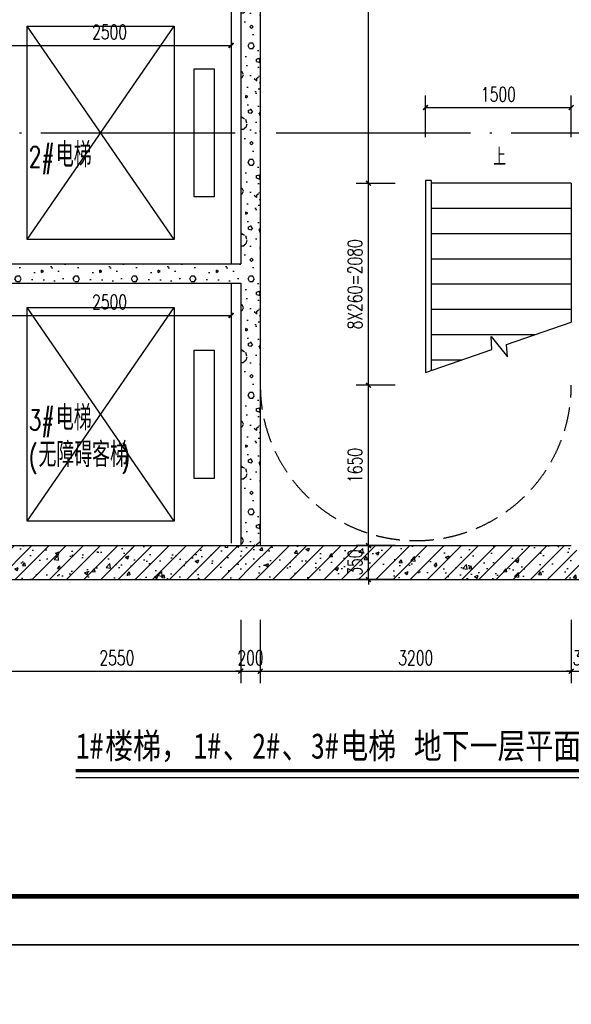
# Model space of a CAD drawing. Extents: x 797781 to 1255204, y 21234 to 1024248.
# Tile 853 of 1056: x 1157361 to 1163036, y 574701 to 584842. Entities that reach past the tile are written whole.
import ezdxf

# ---------------------------------------------------------------- set-up
doc = ezdxf.new("R2010")
doc.units = 0
doc.header["$LTSCALE"] = 1000
doc.header["$MEASUREMENT"] = 0
doc.linetypes.add('230303生产综合楼-平面图_t8$0$DASH', pattern=[0.35, 0.25, -0.1])
doc.linetypes.add('230303生产综合楼-平面图_t8$0$DOTE', pattern=[2.42, 2, -0.2, 0.02, -0.2])
for name, color, linetype in [('230303生产综合楼-平面图_t8$0$A-PLAN-EVTR', 2, 'Continuous'), ('230303生产综合楼-平面图_t8$0$AXIS', 3, 'Continuous'), ('230303生产综合楼-平面图_t8$0$DIM_SYMB', 3, 'Continuous'), ('230303生产综合楼-平面图_t8$0$DOTE', 1, '230303生产综合楼-平面图_t8$0$DOTE'), ('230303生产综合楼-平面图_t8$0$H-楼板留洞', 6, 'Continuous'), ('230303生产综合楼-平面图_t8$0$PUB_DIM', 3, 'Continuous'), ('230303生产综合楼-平面图_t8$0$PUB_HATCH', 8, 'Continuous'), ('230303生产综合楼-平面图_t8$0$PUB_TEXT', 7, 'Continuous'), ('230303生产综合楼-平面图_t8$0$STAIR', 2, 'Continuous'), ('230303生产综合楼-平面图_t8$0$WALL', 40, 'Continuous'), ('230303生产综合楼-平面图_t8$0$轮廓', 2, 'Continuous'), ('PUB_DIM', 3, 'Continuous'), ('PUB_TEXT', 7, 'Continuous'), ('PUB_TITLE', 4, 'Continuous')]:
    doc.layers.add(name, color=color, linetype=linetype)
doc.styles.add('230303生产综合楼-平面图_t8$0$-黑体', font='simhei.ttf', dxfattribs={"width": 0.8})
doc.styles.add('230303生产综合楼-平面图_t8$0$_TCH_DIM', font='SIMPLEX', dxfattribs={"bigfont": 'GBCBIG'})
doc.styles.add('230303生产综合楼-平面图_T8$0$_TCH_DIM_T3', font='SIMPLEX', dxfattribs={"width": 0.705882, "bigfont": 'GBCBIG'})
doc.styles.add('_TCH_DIM_T3', font='SIMPLEX', dxfattribs={"width": 0.705882, "bigfont": 'GBCBIG'})
doc.dimstyles.new('230303生产综合楼-平面图_T8$0$_TCH_ARCH&&50', dxfattribs={"dimtxt": 148.75, "dimasz": 50, "dimexe": 125, "dimexo": 150, "dimgap": 63.125, "dimtad": 1, "dimdec": 0, "dimzin": 0, "dimdsep": 46, "dimtxsty": '230303生产综合楼-平面图_T8$0$_TCH_DIM_T3', "dimblk": '230303生产综合楼-平面图_t8$0$_ArchTick', "dimcen": 0.09, "dimclrt": 7, "dimazin": 2, "dimtfac": 1, "dimtdec": 0, "dimtix": 1, "dimtmove": 2, "dimatfit": 3, "dimfxl": 1, "dimtolj": 1, "dimtzin": 0, "dimarcsym": 0})
doc.dimstyles.new('_TCH_ARCH&&50', dxfattribs={"dimtxt": 148.75, "dimasz": 50, "dimexe": 125, "dimexo": 150, "dimgap": 63.125, "dimtad": 1, "dimdec": 0, "dimzin": 0, "dimdsep": 46, "dimtxsty": '_TCH_DIM_T3', "dimblk": 'ARCHTICK', "dimcen": 0.09, "dimclrt": 7, "dimazin": 2, "dimtfac": 1, "dimtdec": 0, "dimtix": 1, "dimtmove": 2, "dimatfit": 3, "dimfxl": 1, "dimtolj": 1, "dimtzin": 0, "dimarcsym": 0})
pattern_1 = [(45, (0, 0), (-88.388348, 88.388348), []), (50, (0, 0), (358.63009, -31.37607), [37.5, -412.5]), (355, (0, 0), (-69.37567, 376.09607), [30, -330]), (100.4514, (29.9, -2.6), (289.25469, 344.71977), [31.8701, -350.57106]), (46.1842, (0, 100), (533.62052, -82.7595), [56.25, -618.75]), (96.6356, (44.47, 93.1), (467.33135, 487.05894), [47.80514, -525.8565]), (351.1842, (0, 100), (467.33097, 487.0593), [45, -495]), (21, (50, 75), (298.453526, -201.309445), [37.5, -412.5]), (326, (50, 75), (121.65767, 362.57502), [30, -330]), (71.4514, (74.87, 58.22), (420.11131, 161.26525), [31.8701, -350.57106]), (37.5, (0, 0), (6.079928, 166.446927), [0, -326, 0, -335, 0, -331.25]), (7.5, (0, 0), (131.534769, 197.205856), [0, -191, 0, -318.5, 0, -126.25]), (327.5, (-111.5, 0), (266.911218, -11.277436), [0, -125, 0, -390, 0, -517.5]), (317.5, (-161.5, 0), (291.593085, 50.05249), [0, -162.5, 0, -259, 0, -367.5])]
pattern_2 = [(0, (177, -183), (300, 600), [0, -600]), (0, (-174, -264), (300, 600), [0, -600]), (0, (21, -270), (300, 600), [0, -600]), (0, (234, -93), (300, 600), [0, -600]), (0, (-15, -300), (300, 600), [0, -600]), (0, (294, 285), (300, 600), [0, -600]), (0, (111, 237), (300, 600), [0, -600]), (0, (207, 162), (300, 600), [0, -600]), (0, (-282, 150), (300, 600), [0, -600]), (0, (12, 123), (300, 600), [0, -600]), (0, (-102, -30), (300, 600), [0, -600]), (0, (-96, -255), (300, 600), [0, -600]), (0, (129, -279), (300, 600), [0, -600]), (0, (294, -15), (300, 600), [0, -600]), (0, (-267, -108), (300, 600), [0, -600]), (0, (-216, -6), (300, 600), [0, -600]), (0, (18, -48), (300, 600), [0, -600]), (0, (-66, -135), (300, 600), [0, -600]), (0, (-114, 63), (300, 600), [0, -600]), (0, (-39, 288), (300, 600), [0, -600]), (0, (-243, -234), (300, 600), [0, -600]), (0, (87, 165), (300, 600), [0, -600]), (0, (-192, 174), (300, 600), [0, -600]), (0, (-240, 252), (300, 600), [0, -600]), (130.601294, (257.143, 97.143), (-1499.9999834, 1800.0000079), [26.34155, -11037.111]), (18.434949, (214.29, 108.57), (1499.9999945, 599.9999956), [27.10524, -3767.6279]), (90, (214.3, 82.86), (300, 600), [25.71428, -1174.28565]), (161.565051, (240, 74.29), (-1500.0000076, 599.999955), [27.10524, -3767.6279]), (53.130102, (240, 74.29), (300.000001, 600), [28.57143, -2971.4285]), (135, (262.86, -231.43), (-300.000036, 599.99996), [24.24366, -1672.8126]), (45, (228.57, -231.43), (299.999998, 599.999998), [24.24366, -1672.8126]), (135, (245.71, -248.57), (-300.000036, 599.99996), [24.24366, -1672.8126]), (45, (245.71, -248.57), (299.999998, 599.999998), [24.24366, -1672.8126]), (116.56505, (-25.7, 171.43), (-5e-05, 1199.99997), [31.94383, -638.8765]), (180, (-40, 200), (-300, 600), [34.28572, -565.71425]), (63.43495, (-88.57, 171.43), (3e-06, 1200), [31.94383, -638.8765]), (116.56505, (-74.3, 142.86), (-5e-05, 1199.99997), [31.94383, -638.8765]), (0, (-74.3, 142.86), (300, 600), [34.28572, -565.71425]), (63.43495, (-40, 142.86), (3e-06, 1200), [31.94383, -638.8765]), (107.102728, (200, -31.429), (-899.9999656, 3000.00000484), [38.86135, -16282.9025]), (143.972626, (188.57, 5.714), (-5699.9999277, 4199.9999952), [38.86135, -8122.02]), (180, (157.14, 28.6), (-300, 600), [37.14286, -562.8571]), (36.0273733, (88.57, 5.714), (5699.9999579, 4199.9999547), [38.86135, -8122.02]), (71.565051, (77.14, -28.57), (900.0000046, 2999.999995), [36.14032, -3758.5928]), (107.102728, (88.571, -65.714), (-899.9999656, 3000.00000484), [38.86135, -16282.9025]), (143.972626, (120, -88.57), (-5699.9999277, 4199.9999952), [38.86135, -8122.02]), (0, (120, -88.6), (300, 600), [37.14286, -562.8571]), (36.0273733, (157.143, -88.57), (5699.9999579, 4199.9999547), [38.86135, -8122.02]), (71.565051, (188.57, -65.71), (900.0000046, 2999.999995), [36.14032, -3758.5928]), (150.255118, (205.714, 248.57), (-900.000002, 599.9999926), [23.03502, -4814.3196]), (90, (185.7, 237.14), (300, 600), [22.85714, -1177.14275]), (29.744881, (185.714, 237.14), (900.0000005, 599.999997), [23.03502, -4814.3196]), (116.56505, (65.7, -177.14), (-5e-05, 1199.99997), [31.94383, -638.8765]), (168.690067, (51.43, -148.57), (-2700.000002, 599.999985), [29.13725, -6089.6855]), (41.185925, (0, -162.857), (7499.99995456, 6599.9999423), [30.37184, -12725.802]), (90, (0, -191.43), (300, 600), [28.57143, -1171.4285]), (138.814074, (22.857, -211.429), (-7499.9998667, 6600.00004204), [30.37184, -12725.802]), (16.6992442, (22.857, -211.429), (9899.9999255, 2999.9999686), [29.82945, -12498.5375]), (60.945396, (51.43, -202.857), (299.9999992, 599.9999947), [29.41609, -12325.3395]), (109.983106, (-185.714, 74.286), (-1500.00000565, 4199.9999889), [33.442, -14012.1975]), (155.556045, (-197.143, 105.714), (-3900.00001487, 1799.9999626), [34.52299, -14465.1315]), (24.4439547, (-260, 105.714), (3900.00000195, 1799.99999134), [34.52299, -14465.1315]), (70.0168934, (-271.429, 74.286), (1500.0000045, 4199.9999896), [33.442, -14012.1975]), (109.983106, (-260, 42.857), (-1500.00000565, 4199.9999889), [33.442, -14012.1975]), (160.016893, (-228.57, 31.43), (-1500.0000009, 599.9999727), [33.442, -6989.3775]), (19.9831065, (-228.57, 31.43), (1499.9999918, 599.999999), [33.442, -6989.3775]), (70.0168934, (-197.143, 42.857), (1500.0000045, 4199.9999896), [33.442, -14012.1975]), (122.005383, (37.14, 20), (-300.0000403, 599.9999694), [26.95423, -5633.434]), (18.434949, (-2.86, 34.29), (1499.9999945, 599.9999956), [27.10524, -3767.6279]), (90, (-2.86, 8.57), (300, 600), [25.71428, -1174.28565]), (161.565051, (22.86, 0), (-1500.0000076, 599.999955), [27.10524, -3767.6279]), (54.4623222, (22.857, 0), (2099.999997, 2999.9999955), [24.57807, -10298.2115]), (116.56505, (-137.14, -125.7), (-5e-05, 1199.99997), [31.94383, -638.8765]), (180, (-151.4, -97.14), (-300, 600), [31.42857, -568.5714]), (59.0362434, (-200, -125.714), (300.000001, 599.999997), [33.31973, -6963.822]), (120.963756, (-182.857, -154.286), (-300.000041, 599.9999724), [33.31973, -6963.822]), (0, (-182.86, -154.3), (300, 600), [31.42857, -568.5714]), (63.43495, (-151.43, -154.3), (3e-06, 1200), [31.94383, -638.8765])]

# ---------------------------------------------------------------- blocks, each defined once
blk = doc.blocks.new('_ArchTick')
at = {"color": 0, "linetype": 'ByBlock', "const_width": 0.4}
blk.add_lwpolyline([(-0.5, -0.5), (0.5, 0.5)], dxfattribs=at)
blk = doc.blocks.new('*D2525')
at = {"layer": 'Defpoints', "color": 0, "transparency": 16777216}
for p in [(1157036, 584724), (1159536, 584724), (1159536, 584576)]:
    blk.add_point(p, dxfattribs=at)
at = {"layer": 'PUB_DIM', "color": 0, "lineweight": -2, "transparency": 16777216}
for p, q in [((1157036, 584576), (1159536, 584576)), ((1157036, 584574), (1157036, 584451)), ((1159536, 584574), (1159536, 584451))]:
    blk.add_line(p, q, dxfattribs=at)
at = {"layer": 'PUB_DIM', "color": 0, "lineweight": -2, "transparency": 16777216, "xscale": 50, "yscale": 50, "zscale": 50, "rotation": 180}
blk.add_blockref('_ArchTick', (1157036, 584576), dxfattribs=at)
at = {"layer": 'PUB_DIM', "color": 0, "lineweight": -2, "transparency": 16777216, "xscale": 50, "yscale": 50, "zscale": 50}
blk.add_blockref('_ArchTick', (1159536, 584576), dxfattribs=at)
at = {"layer": 'PUB_DIM', "color": 7, "transparency": 16777216, "insert": (1158286, 584714), "char_height": 148.8, "attachment_point": 5, "style": '_TCH_DIM_T3'}
blk.add_mtext('\\A1;2500', dxfattribs=at)
blk = doc.blocks.new('*D2526')
at = {"layer": 'Defpoints', "color": 0, "transparency": 16777216}
for p in [(1157036, 581943), (1159536, 581943), (1159536, 581796)]:
    blk.add_point(p, dxfattribs=at)
at = {"layer": 'PUB_DIM', "color": 0, "lineweight": -2, "transparency": 16777216}
for p, q in [((1157036, 581796), (1159536, 581796)), ((1157036, 581793), (1157036, 581671)), ((1159536, 581793), (1159536, 581671))]:
    blk.add_line(p, q, dxfattribs=at)
at = {"layer": 'PUB_DIM', "color": 0, "lineweight": -2, "transparency": 16777216, "xscale": 50, "yscale": 50, "zscale": 50, "rotation": 180}
blk.add_blockref('_ArchTick', (1157036, 581796), dxfattribs=at)
at = {"layer": 'PUB_DIM', "color": 0, "lineweight": -2, "transparency": 16777216, "xscale": 50, "yscale": 50, "zscale": 50}
blk.add_blockref('_ArchTick', (1159536, 581796), dxfattribs=at)
at = {"layer": 'PUB_DIM', "color": 7, "transparency": 16777216, "insert": (1158286, 581934), "char_height": 148.8, "attachment_point": 5, "style": '_TCH_DIM_T3'}
blk.add_mtext('\\A1;2500', dxfattribs=at)
blk = doc.blocks.new('230303生产综合楼-平面图_t8$0$_ArchTick')
at = {"color": 0, "linetype": 'ByBlock', "const_width": 0.3}
blk.add_lwpolyline([(-0.5, -0.5), (0.5, 0.5)], dxfattribs=at)
blk = doc.blocks.new('*D3451')
at = {"layer": '230303生产综合楼-平面图_t8$0$PUB_DIM', "color": 0, "lineweight": -2, "transparency": 16777216}
for p, q in [((1161536, 583632), (1161536, 584062)), ((1163036, 583632), (1163036, 584062)), ((1161536, 583937), (1163036, 583937))]:
    blk.add_line(p, q, dxfattribs=at)
at = {"layer": 'Defpoints', "color": 0, "transparency": 16777216}
for p in [(1163036, 583937), (1161536, 583482), (1163036, 583482)]:
    blk.add_point(p, dxfattribs=at)
at = {"layer": '230303生产综合楼-平面图_t8$0$PUB_DIM', "color": 0, "lineweight": -2, "transparency": 16777216, "xscale": 50, "yscale": 50, "zscale": 50, "rotation": 180}
blk.add_blockref('230303生产综合楼-平面图_t8$0$_ArchTick', (1161536, 583937), dxfattribs=at)
at = {"layer": '230303生产综合楼-平面图_t8$0$PUB_DIM', "color": 0, "lineweight": -2, "transparency": 16777216, "xscale": 50, "yscale": 50, "zscale": 50}
blk.add_blockref('230303生产综合楼-平面图_t8$0$_ArchTick', (1163036, 583937), dxfattribs=at)
at = {"layer": '230303生产综合楼-平面图_t8$0$PUB_DIM', "color": 7, "transparency": 16777216, "insert": (1162286, 584074), "char_height": 148.8, "attachment_point": 5, "style": '230303生产综合楼-平面图_T8$0$_TCH_DIM_T3'}
blk.add_mtext('\\A1;1500', dxfattribs=at)
blk = doc.blocks.new('*D3455')
at = {"layer": '230303生产综合楼-平面图_t8$0$PUB_DIM', "color": 0, "lineweight": -2, "transparency": 16777216}
for p, q in [((1161225, 587126), (1160824, 587126)), ((1160949, 583156), (1160949, 587126)), ((1161225, 583156), (1160824, 583156))]:
    blk.add_line(p, q, dxfattribs=at)
at = {"layer": 'Defpoints', "color": 0, "transparency": 16777216}
for p in [(1160949, 587126), (1161375, 587126), (1161375, 583156)]:
    blk.add_point(p, dxfattribs=at)
at = {"layer": '230303生产综合楼-平面图_t8$0$PUB_DIM', "color": 0, "lineweight": -2, "transparency": 16777216, "xscale": 50, "yscale": 50, "zscale": 50}
for p, rotation in [((1160949, 587126), 90), ((1160949, 583156), 270)]:
    blk.add_blockref('230303生产综合楼-平面图_t8$0$_ArchTick', p, dxfattribs=dict(at, rotation=rotation))
at = {"layer": '230303生产综合楼-平面图_t8$0$PUB_DIM', "color": 7, "transparency": 16777216, "insert": (1160811, 585141), "char_height": 148.8, "attachment_point": 5, "rotation": 90, "style": '230303生产综合楼-平面图_T8$0$_TCH_DIM_T3'}
blk.add_mtext('\\A1;3970', dxfattribs=at)
blk = doc.blocks.new('*D3456')
at = {"layer": '230303生产综合楼-平面图_t8$0$PUB_DIM', "color": 0, "lineweight": -2, "transparency": 16777216}
for p, q in [((1161225, 583156), (1160824, 583156)), ((1160949, 581076), (1160949, 583156)), ((1161225, 581076), (1160824, 581076))]:
    blk.add_line(p, q, dxfattribs=at)
at = {"layer": 'Defpoints', "color": 0, "transparency": 16777216}
for p in [(1160949, 583156), (1161375, 583156), (1161375, 581076)]:
    blk.add_point(p, dxfattribs=at)
at = {"layer": '230303生产综合楼-平面图_t8$0$PUB_DIM', "color": 0, "lineweight": -2, "transparency": 16777216, "xscale": 50, "yscale": 50, "zscale": 50}
for p, rotation in [((1160949, 583156), 90), ((1160949, 581076), 270)]:
    blk.add_blockref('230303生产综合楼-平面图_t8$0$_ArchTick', p, dxfattribs=dict(at, rotation=rotation))
at = {"layer": '230303生产综合楼-平面图_t8$0$PUB_DIM', "color": 7, "transparency": 16777216, "insert": (1160811, 582116), "char_height": 148.75, "attachment_point": 5, "rotation": 90, "style": '230303生产综合楼-平面图_T8$0$_TCH_DIM_T3'}
blk.add_mtext('\\A1;8X260=2080', dxfattribs=at)
blk = doc.blocks.new('*D3457')
at = {"layer": '230303生产综合楼-平面图_t8$0$PUB_DIM', "color": 0, "lineweight": -2, "transparency": 16777216}
for p, q in [((1161225, 581076), (1160824, 581076)), ((1160949, 579426), (1160949, 581076)), ((1161225, 579426), (1160824, 579426))]:
    blk.add_line(p, q, dxfattribs=at)
at = {"layer": 'Defpoints', "color": 0, "transparency": 16777216}
for p in [(1160949, 581076), (1161375, 581076), (1161375, 579426)]:
    blk.add_point(p, dxfattribs=at)
at = {"layer": '230303生产综合楼-平面图_t8$0$PUB_DIM', "color": 0, "lineweight": -2, "transparency": 16777216, "xscale": 50, "yscale": 50, "zscale": 50}
for p, rotation in [((1160949, 581076), 90), ((1160949, 579426), 270)]:
    blk.add_blockref('230303生产综合楼-平面图_t8$0$_ArchTick', p, dxfattribs=dict(at, rotation=rotation))
at = {"layer": '230303生产综合楼-平面图_t8$0$PUB_DIM', "color": 7, "transparency": 16777216, "insert": (1160811, 580251), "char_height": 148.8, "attachment_point": 5, "rotation": 90, "style": '230303生产综合楼-平面图_T8$0$_TCH_DIM_T3'}
blk.add_mtext('\\A1;1650', dxfattribs=at)
blk = doc.blocks.new('*D3458')
at = {"layer": '230303生产综合楼-平面图_t8$0$PUB_DIM', "color": 0, "lineweight": -2, "transparency": 16777216}
for p, q in [((1160949, 579426), (1160949, 579476)), ((1161225, 579426), (1160824, 579426)), ((1160949, 579076), (1160949, 579426)), ((1161225, 579076), (1160824, 579076)), ((1160949, 579076), (1160949, 579026))]:
    blk.add_line(p, q, dxfattribs=at)
at = {"layer": 'Defpoints', "color": 0, "transparency": 16777216}
for p in [(1160949, 579426), (1161375, 579426), (1161375, 579076)]:
    blk.add_point(p, dxfattribs=at)
at = {"layer": '230303生产综合楼-平面图_t8$0$PUB_DIM', "color": 0, "lineweight": -2, "transparency": 16777216, "xscale": 50, "yscale": 50, "zscale": 50}
for p, rotation in [((1160949, 579426), 270), ((1160949, 579076), 90)]:
    blk.add_blockref('230303生产综合楼-平面图_t8$0$_ArchTick', p, dxfattribs=dict(at, rotation=rotation))
at = {"layer": '230303生产综合楼-平面图_t8$0$PUB_DIM', "color": 7, "transparency": 16777216, "insert": (1160811, 579251), "char_height": 148.8, "attachment_point": 5, "rotation": 90, "style": '230303生产综合楼-平面图_T8$0$_TCH_DIM_T3'}
blk.add_mtext('\\A1;350', dxfattribs=at)
blk = doc.blocks.new('*D3482')
at = {"layer": '230303生产综合楼-平面图_t8$0$AXIS', "color": 0, "lineweight": -2, "transparency": 16777216}
for p, q in [((1157086, 578661), (1157086, 578007)), ((1159636, 578661), (1159636, 578007)), ((1157086, 578132), (1159636, 578132))]:
    blk.add_line(p, q, dxfattribs=at)
at = {"layer": 'Defpoints', "color": 0, "transparency": 16777216}
for p in [(1157086, 578811), (1159636, 578811), (1159636, 578132)]:
    blk.add_point(p, dxfattribs=at)
at = {"layer": '230303生产综合楼-平面图_t8$0$AXIS', "color": 0, "lineweight": -2, "transparency": 16777216, "xscale": 50, "yscale": 50, "zscale": 50, "rotation": 180}
blk.add_blockref('230303生产综合楼-平面图_t8$0$_ArchTick', (1157086, 578132), dxfattribs=at)
at = {"layer": '230303生产综合楼-平面图_t8$0$AXIS', "color": 0, "lineweight": -2, "transparency": 16777216, "xscale": 50, "yscale": 50, "zscale": 50}
blk.add_blockref('230303生产综合楼-平面图_t8$0$_ArchTick', (1159636, 578132), dxfattribs=at)
at = {"layer": '230303生产综合楼-平面图_t8$0$AXIS', "color": 7, "transparency": 16777216, "insert": (1158361, 578269), "char_height": 148.8, "attachment_point": 5, "style": '230303生产综合楼-平面图_T8$0$_TCH_DIM_T3'}
blk.add_mtext('\\A1;2550', dxfattribs=at)
blk = doc.blocks.new('*D3483')
at = {"layer": '230303生产综合楼-平面图_t8$0$AXIS', "color": 0, "lineweight": -2, "transparency": 16777216}
for p, q in [((1159636, 578661), (1159636, 578007)), ((1159836, 578661), (1159836, 578007)), ((1159636, 578132), (1159586, 578132)), ((1159636, 578132), (1159836, 578132)), ((1159836, 578132), (1159886, 578132))]:
    blk.add_line(p, q, dxfattribs=at)
at = {"layer": 'Defpoints', "color": 0, "transparency": 16777216}
for p in [(1159636, 578811), (1159836, 578811), (1159836, 578132)]:
    blk.add_point(p, dxfattribs=at)
at = {"layer": '230303生产综合楼-平面图_t8$0$AXIS', "color": 0, "lineweight": -2, "transparency": 16777216, "xscale": 50, "yscale": 50, "zscale": 50}
blk.add_blockref('230303生产综合楼-平面图_t8$0$_ArchTick', (1159636, 578132), dxfattribs=at)
at = {"layer": '230303生产综合楼-平面图_t8$0$AXIS', "color": 0, "lineweight": -2, "transparency": 16777216, "xscale": 50, "yscale": 50, "zscale": 50, "rotation": 180}
blk.add_blockref('230303生产综合楼-平面图_t8$0$_ArchTick', (1159836, 578132), dxfattribs=at)
at = {"layer": '230303生产综合楼-平面图_t8$0$AXIS', "color": 7, "transparency": 16777216, "insert": (1159736, 578269), "char_height": 148.8, "attachment_point": 5, "style": '230303生产综合楼-平面图_T8$0$_TCH_DIM_T3'}
blk.add_mtext('\\A1;200', dxfattribs=at)
blk = doc.blocks.new('*D3484')
at = {"layer": '230303生产综合楼-平面图_t8$0$AXIS', "color": 0, "lineweight": -2, "transparency": 16777216}
for p, q in [((1159836, 578661), (1159836, 578007)), ((1163036, 578661), (1163036, 578007)), ((1159836, 578132), (1163036, 578132))]:
    blk.add_line(p, q, dxfattribs=at)
at = {"layer": 'Defpoints', "color": 0, "transparency": 16777216}
for p in [(1159836, 578811), (1163036, 578811), (1163036, 578132)]:
    blk.add_point(p, dxfattribs=at)
at = {"layer": '230303生产综合楼-平面图_t8$0$AXIS', "color": 0, "lineweight": -2, "transparency": 16777216, "xscale": 50, "yscale": 50, "zscale": 50, "rotation": 180}
blk.add_blockref('230303生产综合楼-平面图_t8$0$_ArchTick', (1159836, 578132), dxfattribs=at)
at = {"layer": '230303生产综合楼-平面图_t8$0$AXIS', "color": 0, "lineweight": -2, "transparency": 16777216, "xscale": 50, "yscale": 50, "zscale": 50}
blk.add_blockref('230303生产综合楼-平面图_t8$0$_ArchTick', (1163036, 578132), dxfattribs=at)
at = {"layer": '230303生产综合楼-平面图_t8$0$AXIS', "color": 7, "transparency": 16777216, "insert": (1161436, 578269), "char_height": 148.8, "attachment_point": 5, "style": '230303生产综合楼-平面图_T8$0$_TCH_DIM_T3'}
blk.add_mtext('\\A1;3200', dxfattribs=at)
blk = doc.blocks.new('*D3485')
at = {"layer": '230303生产综合楼-平面图_t8$0$AXIS', "color": 0, "lineweight": -2, "transparency": 16777216}
for p, q in [((1163036, 578661), (1163036, 578007)), ((1163336, 578661), (1163336, 578007)), ((1163036, 578132), (1162986, 578132)), ((1163036, 578132), (1163336, 578132)), ((1163336, 578132), (1163386, 578132))]:
    blk.add_line(p, q, dxfattribs=at)
at = {"layer": 'Defpoints', "color": 0, "transparency": 16777216}
for p in [(1163036, 578811), (1163336, 578811), (1163336, 578132)]:
    blk.add_point(p, dxfattribs=at)
at = {"layer": '230303生产综合楼-平面图_t8$0$AXIS', "color": 0, "lineweight": -2, "transparency": 16777216, "xscale": 50, "yscale": 50, "zscale": 50}
blk.add_blockref('230303生产综合楼-平面图_t8$0$_ArchTick', (1163036, 578132), dxfattribs=at)
at = {"layer": '230303生产综合楼-平面图_t8$0$AXIS', "color": 0, "lineweight": -2, "transparency": 16777216, "xscale": 50, "yscale": 50, "zscale": 50, "rotation": 180}
blk.add_blockref('230303生产综合楼-平面图_t8$0$_ArchTick', (1163336, 578132), dxfattribs=at)
at = {"layer": '230303生产综合楼-平面图_t8$0$AXIS', "color": 7, "transparency": 16777216, "insert": (1163186, 578269), "char_height": 148.8, "attachment_point": 5, "style": '230303生产综合楼-平面图_T8$0$_TCH_DIM_T3'}
blk.add_mtext('\\A1;300', dxfattribs=at)

msp = doc.modelspace()

# ---------------------------------------------------------------- hatches: boundary and pattern name
at = {"layer": '230303生产综合楼-平面图_t8$0$PUB_HATCH'}
h = msp.add_hatch(dxfattribs=at)
h.set_pattern_fill('加气混凝土', color=256, scale=50, style=0)
h.set_pattern_definition(pattern_2)
h.paths.add_polyline_path([(1159703.1, 585126.4), (1159636.4, 585026.4), (1159636.4, 582326.4), (1159703.1, 582226.4), (1159836.4, 582226.4), (1159836.4, 585126.4)])
h = msp.add_hatch(dxfattribs=at)
h.set_pattern_fill('加气混凝土', color=256, scale=50, style=0)
h.set_pattern_definition(pattern_2)
h.paths.add_polyline_path([(1157036.4, 582326.4), (1157036.4, 582126.4), (1159636.4, 582126.4), (1159703.1, 582226.4), (1159636.4, 582326.4)])
h = msp.add_hatch(dxfattribs=at)
h.set_pattern_fill('加气混凝土', color=256, scale=50, style=0)
h.set_pattern_definition(pattern_2)
h.paths.add_polyline_path([(1159703.1, 582226.4), (1159636.4, 582126.4), (1159636.4, 579426.4), (1159836.4, 579426.4), (1159836.4, 582226.4)])
h = msp.add_hatch(dxfattribs=at)
h.set_pattern_fill('钢筋混凝土', color=256, scale=50, style=0)
h.set_pattern_definition(pattern_1)
h.paths.add_polyline_path([(1156853, 579309.7), (1156836.4, 579076.4), (1159736.4, 579076.4), (1159736.4, 579426.4), (1157036.4, 579426.4)])
h = msp.add_hatch(dxfattribs=at)
h.set_pattern_fill('钢筋混凝土', color=256, scale=50, style=0)
h.set_pattern_definition(pattern_1)
h.paths.add_polyline_path([(1159736.4, 579426.4), (1159736.4, 579076.4), (1163136.4, 579076.4), (1163169.7, 579309.7), (1163036.4, 579426.4)])

# ---------------------------------------------------------------- linework, layer by layer
at = {"layer": '230303生产综合楼-平面图_t8$0$A-PLAN-EVTR'}
for p, q in [((1158951.4, 582576.4), (1157436.4, 584776.4)), ((1157436.4, 584776.4), (1158951.4, 584776.4)), ((1157436.4, 582576.4), (1157436.4, 584776.4)), ((1157436.4, 582576.4), (1158951.4, 584776.4)), ((1158951.4, 584776.4), (1158951.4, 582576.4)), ((1159156.4, 584336.4), (1159361.4, 584336.4)), ((1159156.4, 583016.4), (1159156.4, 584336.4)), ((1159361.4, 584336.4), (1159361.4, 583016.4)), ((1159361.4, 583016.4), (1159156.4, 583016.4)), ((1158951.4, 582576.4), (1157436.4, 582576.4)), ((1157436.4, 579676.4), (1158951.4, 581876.4)), ((1158951.4, 579676.4), (1157436.4, 581876.4)), ((1157436.4, 581876.4), (1158951.4, 581876.4)), ((1157436.4, 579676.4), (1157436.4, 581876.4)), ((1158951.4, 581876.4), (1158951.4, 579676.4)), ((1159156.4, 581436.4), (1159361.4, 581436.4)), ((1159156.4, 580116.4), (1159156.4, 581436.4)), ((1159361.4, 581436.4), (1159361.4, 580116.4)), ((1159361.4, 580116.4), (1159156.4, 580116.4)), ((1158951.4, 579676.4), (1157436.4, 579676.4))]:
    msp.add_line(p, q, dxfattribs=at)
at = {"layer": '230303生产综合楼-平面图_t8$0$DIM_SYMB'}
msp.add_lwpolyline([(1162286.4, 583286.4, 0, 0, 0), (1162286.4, 581746.4, 40, 0, 0), (1162286.4, 581596.4, 0, 0, 0)], format="xyseb", dxfattribs=at)
at = {"layer": '230303生产综合楼-平面图_t8$0$DIM_SYMB', "const_width": 35}
msp.add_lwpolyline([(1157938.5, 577108), (1164155, 577108)], dxfattribs=at)
at = {"layer": '230303生产综合楼-平面图_t8$0$DIM_SYMB'}
msp.add_lwpolyline([(1157938.5, 577038), (1164155, 577038)], dxfattribs=at)
at = {"layer": '230303生产综合楼-平面图_t8$0$DOTE'}
msp.add_line((1152739, 583676.4), (1166712, 583676.4), dxfattribs=at)
at = {"layer": '230303生产综合楼-平面图_t8$0$H-楼板留洞'}
for points in [[(1159536.4, 585026.4), (1159536.4, 582326.4)], [(1159536.4, 582126.4), (1159536.4, 579451.4)]]:
    msp.add_lwpolyline(points, dxfattribs=at)
at = {"layer": '230303生产综合楼-平面图_t8$0$STAIR'}
for p, q in [((1161536.4, 583186.4), (1161536.4, 581206.4)), ((1161596.4, 583186.4), (1161536.4, 583186.4)), ((1161536.4, 583156.4), (1161536.4, 581206.4)), ((1161596.4, 583186.4), (1161596.4, 581227.2)), ((1163036.4, 583156.4), (1161596.4, 583156.4)), ((1163036.4, 583156.4), (1163036.4, 581726.4)), ((1163036.4, 582896.4), (1161596.4, 582896.4)), ((1163036.4, 582636.4), (1161596.4, 582636.4)), ((1163036.4, 582376.4), (1161596.4, 582376.4)), ((1163036.4, 582116.4), (1161596.4, 582116.4)), ((1163036.4, 581856.4), (1161596.4, 581856.4)), ((1162371.3, 581495.8), (1163036.4, 581726.4)), ((1162661.4, 581596.4), (1161596.4, 581596.4)), ((1162220.4, 581443.5), (1162210.7, 581578.1)), ((1162210.7, 581578.1), (1162380.4, 581369.5)), ((1161536.4, 581206.4), (1162220.4, 581443.5)), ((1162380.4, 581369.5), (1162371.3, 581495.8)), ((1161911.4, 581336.4), (1161596.4, 581336.4))]:
    msp.add_line(p, q, dxfattribs=at)
at = {"layer": '230303生产综合楼-平面图_t8$0$WALL'}
for p, q in [((1159836.4, 585126.4), (1159836.4, 582226.4)), ((1159636.4, 585026.4), (1159636.4, 582326.4)), ((1157036.4, 582326.4), (1159636.4, 582326.4)), ((1159836.4, 582226.4), (1159836.4, 579426.4)), ((1157036.4, 582126.4), (1159636.4, 582126.4)), ((1159636.4, 582126.4), (1159636.4, 579426.4)), ((1157036.4, 579426.4), (1159736.4, 579426.4)), ((1159736.4, 579426.4), (1163036.4, 579426.4)), ((1156836.4, 579076.4), (1159736.4, 579076.4)), ((1159736.4, 579076.4), (1163136.4, 579076.4))]:
    msp.add_line(p, q, dxfattribs=at)
at = {"layer": '230303生产综合楼-平面图_t8$0$轮廓', "linetype": '230303生产综合楼-平面图_t8$0$DASH'}
msp.add_arc((1161436.4, 581076.4), 1600, 180, 0.00007, dxfattribs=at)
at = {"layer": 'PUB_TITLE'}
for points in [[(1146159.4, 575313.1), (1198709.4, 575313.1), (1198709.4, 605013.1), (1146159.4, 605013.1)], [(1146159.4, 533263.1), (1175859.4, 533263.1), (1175859.4, 575313.1), (1146159.4, 575313.1)]]:
    msp.add_lwpolyline(points, close=True, dxfattribs=at)
at = {"layer": 'PUB_TITLE', "const_width": 50}
msp.add_lwpolyline([(1146904.2, 575813.1), (1197704.2, 575813.1), (1197704.2, 604513.1), (1146904.2, 604513.1)], close=True, dxfattribs=at)

# ---------------------------------------------------------------- texts
at = {"layer": '230303生产综合楼-平面图_t8$0$PUB_TEXT', "style": '230303生产综合楼-平面图_t8$0$_TCH_DIM', "width": 0.705882}
for s, p in [('2#', (1157454.9, 583322.2)), ('3#', (1157454.9, 580612.6)), ('(', (1157454.9, 580233.7)), (')', (1158405.9, 580233.7))]:
    msp.add_text(s, height=212.5, dxfattribs=at).set_placement(p)
at = {"layer": '230303生产综合楼-平面图_t8$0$PUB_TEXT', "style": '230303生产综合楼-平面图_t8$0$_TCH_DIM'}
for s, height, p in [('电梯', 255.32, (1157733.5, 583322.2)), ('上', 178.7, (1162234.3, 583338.9)), ('电梯', 255.32, (1157733.5, 580612.6)), ('无障碍客梯', 255.32, (1157554.9, 580233.7))]:
    msp.add_text(s, height=height, dxfattribs=at).set_placement(p)
at = {"layer": 'PUB_TEXT', "style": '230303生产综合楼-平面图_t8$0$-黑体', "width": 0.8}
for s, height, p in [('1#', 262.87, (1157938.5, 577231.1)), ('楼梯，', 262.87, (1158241, 577231.1)), ('1#', 262.87, (1159148.3, 577231.1)), ('2#', 262.87, (1159753.2, 577231.1)), ('3#', 262.87, (1160358.1, 577231.1)), ('电梯', 262.87, (1160660.6, 577231.1)), ('地下一层平面图', 262.87, (1161416.7, 577231.1)), ('、', 262.9, (1159450.8, 577231.1)), ('、', 262.9, (1160055.7, 577231.1))]:
    msp.add_text(s, height=height, dxfattribs=at).set_placement(p)

# ---------------------------------------------------------------- dimensions: what is measured, and where the dimension line sits
at = {"layer": '230303生产综合楼-平面图_t8$0$AXIS'}
for p1, p2, picture, middle in [((1157086.4, 578810.9), (1159636.4, 578810.9), '*D3482', (1158361.4, 578269.5)), ((1159636.4, 578810.9), (1159836.4, 578810.9), '*D3483', (1159736.4, 578269.5)), ((1159836.4, 578810.9), (1163036.4, 578810.9), '*D3484', (1161436.4, 578269.5)), ((1163036.4, 578810.9), (1163336.4, 578810.9), '*D3485', (1163186.4, 578269.5))]:
    dim = msp.add_aligned_dim(p1=p1, p2=p2, distance=-678.9, dimstyle='230303生产综合楼-平面图_T8$0$_TCH_ARCH&&50', dxfattribs=at)
    dim.commit()
    dim.dimension.update_dxf_attribs({"geometry": picture, "text_midpoint": middle})
at = {"layer": '230303生产综合楼-平面图_t8$0$PUB_DIM'}
for p1, p2, distance, picture, middle in [((1161375, 583156.4), (1161375, 587126.4), 426.3, '*D3455', (1160811.2, 585141.4)), ((1161536.4, 583482.3), (1163036.4, 583482.3), 454.5, '*D3451', (1162286.4, 584074.3)), ((1161375, 579426.4), (1161375, 581076.4), 426.3, '*D3457', (1160811.2, 580251.4)), ((1161375, 579076.4), (1161375, 579426.4), 426.3, '*D3458', (1160811.2, 579251.4))]:
    dim = msp.add_aligned_dim(p1=p1, p2=p2, distance=distance, dimstyle='230303生产综合楼-平面图_T8$0$_TCH_ARCH&&50', dxfattribs=at)
    dim.commit()
    dim.dimension.update_dxf_attribs({"geometry": picture, "text_midpoint": middle})
dim = msp.add_aligned_dim(p1=(1161375, 581076.4), p2=(1161375, 583156.4), distance=426.3, text='8X260=2080', dimstyle='230303生产综合楼-平面图_T8$0$_TCH_ARCH&&50', dxfattribs=at)
dim.commit()
dim.dimension.update_dxf_attribs({"geometry": '*D3456', "text_midpoint": (1160811.2, 582116.4)})
at = {"layer": 'PUB_DIM'}
for p1, p2, picture, middle in [((1157036.4, 584723.8), (1159536.4, 584723.8), '*D2525', (1158286.4, 584713.9)), ((1157036.4, 581943.4), (1159536.4, 581943.4), '*D2526', (1158286.4, 581933.6))]:
    dim = msp.add_aligned_dim(p1=p1, p2=p2, distance=-147.3, dimstyle='_TCH_ARCH&&50', dxfattribs=at)
    dim.commit()
    dim.dimension.update_dxf_attribs({"geometry": picture, "text_midpoint": middle})

doc.saveas('drawing.dxf')
